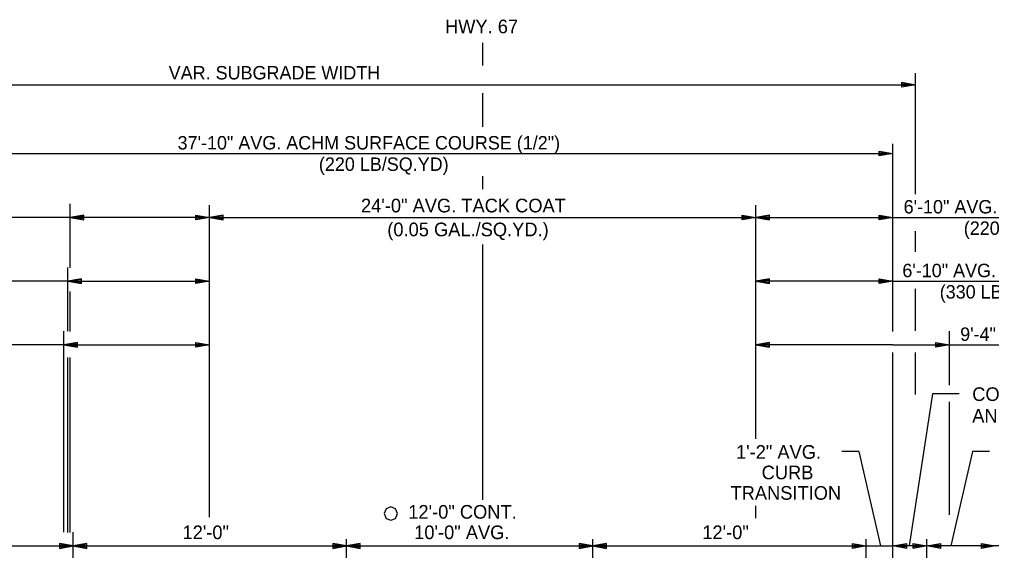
# Model space of a CAD drawing. Extents: x 1001270 to 1003428, y 1840152 to 1842912.
# Drawn here: x 1001329.17 to 1001371.87, y 1842408.18 to 1842431.52 of the extents above; entities that cross this region are included whole.
import ezdxf

# ---------------------------------------------------------------- set-up
doc = ezdxf.new("R2010")
doc.units = 0
doc.layers.add('19', color=7, linetype='Continuous')

msp = doc.modelspace()

# ---------------------------------------------------------------- linework, layer by layer
at = {"layer": '19'}
for p, q in [((1001349.525, 1842429.504), (1001349.525, 1842430.496)), ((1001367.925, 1842428.549), (1001367.925, 1842428.759)), ((1001367.925, 1842428.759), (1001368.525, 1842428.654)), ((1001368.525, 1842423.842), (1001368.525, 1842429.157)), ((1001312.371, 1842428.654), (1001368.525, 1842428.654)), ((1001367.925, 1842428.704), (1001368.365, 1842428.669)), ((1001368.525, 1842428.654), (1001367.925, 1842428.549)), ((1001368.365, 1842428.639), (1001367.925, 1842428.599)), ((1001349.525, 1842426.802), (1001349.525, 1842428.285)), ((1001367.525, 1842417.802), (1001367.525, 1842426.048)), ((1001323.525, 1842425.627), (1001367.525, 1842425.627)), ((1001366.925, 1842425.522), (1001366.925, 1842425.732)), ((1001366.925, 1842425.732), (1001367.525, 1842425.627)), ((1001366.925, 1842425.677), (1001367.365, 1842425.642)), ((1001367.525, 1842425.627), (1001366.925, 1842425.522)), ((1001367.365, 1842425.612), (1001366.925, 1842425.572)), ((1001349.525, 1842424.065), (1001349.525, 1842424.627)), ((1001331.395, 1842420.608), (1001331.395, 1842423.42)), ((1001337.518, 1842409.645), (1001337.518, 1842423.353)), ((1001361.518, 1842413.084), (1001361.518, 1842423.353)), ((1001331.395, 1842422.82), (1001311.553, 1842422.82)), ((1001331.995, 1842422.925), (1001331.395, 1842422.82)), ((1001331.395, 1842422.82), (1001331.995, 1842422.715)), ((1001337.518, 1842422.82), (1001331.395, 1842422.82)), ((1001331.995, 1842422.87), (1001331.555, 1842422.835)), ((1001331.555, 1842422.805), (1001331.995, 1842422.765)), ((1001331.995, 1842422.715), (1001331.995, 1842422.925)), ((1001336.918, 1842422.715), (1001336.918, 1842422.925)), ((1001336.918, 1842422.925), (1001337.518, 1842422.82)), ((1001336.918, 1842422.87), (1001337.358, 1842422.835)), ((1001337.518, 1842422.82), (1001336.918, 1842422.715)), ((1001337.358, 1842422.805), (1001336.918, 1842422.765)), ((1001338.118, 1842422.923), (1001337.518, 1842422.819)), ((1001337.518, 1842422.819), (1001361.518, 1842422.819)), ((1001337.518, 1842422.819), (1001338.118, 1842422.713)), ((1001338.118, 1842422.868), (1001337.678, 1842422.834)), ((1001337.678, 1842422.804), (1001338.118, 1842422.763)), ((1001338.118, 1842422.713), (1001338.118, 1842422.923)), ((1001360.918, 1842422.713), (1001360.918, 1842422.923)), ((1001360.918, 1842422.923), (1001361.518, 1842422.819)), ((1001360.918, 1842422.868), (1001361.358, 1842422.834)), ((1001361.518, 1842422.819), (1001360.918, 1842422.713)), ((1001361.358, 1842422.804), (1001360.918, 1842422.763)), ((1001362.118, 1842422.923), (1001361.518, 1842422.818)), ((1001361.518, 1842422.819), (1001367.525, 1842422.819)), ((1001361.518, 1842422.818), (1001362.118, 1842422.713)), ((1001362.118, 1842422.868), (1001361.678, 1842422.833)), ((1001361.678, 1842422.803), (1001362.118, 1842422.763)), ((1001362.118, 1842422.713), (1001362.118, 1842422.923)), ((1001366.925, 1842422.713), (1001366.925, 1842422.923)), ((1001366.925, 1842422.923), (1001367.525, 1842422.819)), ((1001366.925, 1842422.868), (1001367.365, 1842422.834)), ((1001367.525, 1842422.819), (1001366.925, 1842422.713)), ((1001367.365, 1842422.804), (1001366.925, 1842422.763)), ((1001367.525, 1842422.819), (1001387.148, 1842422.819)), ((1001368.525, 1842421.308), (1001368.525, 1842422.215)), ((1001349.525, 1842410.413), (1001349.525, 1842421.628)), ((1001331.286, 1842417.821), (1001331.286, 1842420.62)), ((1001331.286, 1842420.02), (1001311.553, 1842420.02)), ((1001331.886, 1842420.125), (1001331.286, 1842420.02)), ((1001331.286, 1842420.02), (1001331.886, 1842419.915)), ((1001331.286, 1842420.02), (1001337.518, 1842420.02)), ((1001331.886, 1842420.07), (1001331.446, 1842420.035)), ((1001331.446, 1842420.005), (1001331.886, 1842419.965)), ((1001331.886, 1842419.915), (1001331.886, 1842420.125)), ((1001336.918, 1842419.915), (1001336.918, 1842420.125)), ((1001336.918, 1842420.125), (1001337.518, 1842420.02)), ((1001336.918, 1842420.07), (1001337.358, 1842420.035)), ((1001337.518, 1842420.02), (1001336.918, 1842419.915)), ((1001337.358, 1842420.005), (1001336.918, 1842419.965)), ((1001362.118, 1842420.124), (1001361.518, 1842420.019)), ((1001361.518, 1842420.019), (1001362.118, 1842419.914)), ((1001367.525, 1842420.019), (1001361.518, 1842420.019)), ((1001362.118, 1842420.069), (1001361.678, 1842420.034)), ((1001361.678, 1842420.004), (1001362.118, 1842419.964)), ((1001362.118, 1842419.914), (1001362.118, 1842420.124)), ((1001366.925, 1842419.914), (1001366.925, 1842420.124)), ((1001366.925, 1842420.124), (1001367.525, 1842420.019)), ((1001366.925, 1842420.069), (1001367.365, 1842420.034)), ((1001367.525, 1842420.019), (1001366.925, 1842419.914)), ((1001367.365, 1842420.004), (1001366.925, 1842419.964)), ((1001367.525, 1842420.019), (1001385.272, 1842420.019)), ((1001331.395, 1842417.808), (1001331.395, 1842419.568)), ((1001368.525, 1842417.83), (1001368.525, 1842419.677)), ((1001331.113, 1842408.987), (1001331.113, 1842417.82)), ((1001370.025, 1842415.447), (1001370.025, 1842417.819)), ((1001331.113, 1842417.22), (1001310.964, 1842417.22)), ((1001331.713, 1842417.325), (1001331.113, 1842417.22)), ((1001331.113, 1842417.22), (1001331.713, 1842417.115)), ((1001331.113, 1842417.22), (1001337.518, 1842417.22)), ((1001331.713, 1842417.27), (1001331.273, 1842417.235)), ((1001331.713, 1842417.115), (1001331.713, 1842417.325)), ((1001336.918, 1842417.115), (1001336.918, 1842417.325)), ((1001336.918, 1842417.325), (1001337.518, 1842417.22)), ((1001336.918, 1842417.27), (1001337.358, 1842417.235)), ((1001337.518, 1842417.22), (1001336.918, 1842417.115)), ((1001362.118, 1842417.323), (1001361.518, 1842417.219)), ((1001361.518, 1842417.219), (1001362.118, 1842417.113)), ((1001367.525, 1842417.219), (1001361.518, 1842417.219)), ((1001362.118, 1842417.268), (1001361.678, 1842417.234)), ((1001362.118, 1842417.113), (1001362.118, 1842417.323)), ((1001367.525, 1842417.219), (1001388.085, 1842417.219)), ((1001369.425, 1842417.113), (1001369.425, 1842417.323)), ((1001369.425, 1842417.323), (1001370.025, 1842417.219)), ((1001369.425, 1842417.268), (1001369.865, 1842417.234)), ((1001370.025, 1842417.219), (1001369.425, 1842417.113)), ((1001331.273, 1842417.205), (1001331.713, 1842417.165)), ((1001337.358, 1842417.205), (1001336.918, 1842417.165)), ((1001361.678, 1842417.204), (1001362.118, 1842417.163)), ((1001367.525, 1842399.879), (1001367.525, 1842416.878)), ((1001368.525, 1842415.031), (1001368.525, 1842416.878)), ((1001369.865, 1842417.204), (1001369.425, 1842417.163)), ((1001331.286, 1842408.972), (1001331.286, 1842416.665)), ((1001331.395, 1842408.972), (1001331.395, 1842416.665)), ((1001369.265, 1842415.07), (1001368.251, 1842408.378)), ((1001370.444, 1842415.07), (1001369.265, 1842415.07)), ((1001370.025, 1842409.747), (1001370.025, 1842414.716)), ((1001366.038, 1842412.535), (1001365.294, 1842412.535)), ((1001366.038, 1842412.535), (1001366.994, 1842408.378)), ((1001371.029, 1842412.535), (1001370.073, 1842408.378)), ((1001371.773, 1842412.535), (1001371.029, 1842412.535)), ((1001361.518, 1842409.603), (1001361.518, 1842410.141)), ((1001331.525, 1842397.288), (1001331.525, 1842408.978)), ((1001323.525, 1842408.378), (1001331.525, 1842408.378)), ((1001330.925, 1842408.483), (1001330.925, 1842408.273)), ((1001331.525, 1842408.378), (1001330.925, 1842408.483)), ((1001331.365, 1842408.393), (1001330.925, 1842408.428)), ((1001330.925, 1842408.273), (1001331.525, 1842408.378)), ((1001330.925, 1842408.323), (1001331.365, 1842408.363)), ((1001332.125, 1842408.483), (1001331.525, 1842408.378)), ((1001331.525, 1842408.378), (1001332.125, 1842408.273)), ((1001331.525, 1842408.378), (1001343.525, 1842408.378)), ((1001332.125, 1842408.428), (1001331.685, 1842408.393)), ((1001331.685, 1842408.363), (1001332.125, 1842408.323)), ((1001332.125, 1842408.273), (1001332.125, 1842408.483)), ((1001342.925, 1842408.483), (1001342.925, 1842408.273)), ((1001343.525, 1842408.378), (1001342.925, 1842408.483)), ((1001343.365, 1842408.393), (1001342.925, 1842408.428)), ((1001342.925, 1842408.273), (1001343.525, 1842408.378)), ((1001342.925, 1842408.323), (1001343.365, 1842408.363)), ((1001343.525, 1842398.086), (1001343.525, 1842408.678)), ((1001344.125, 1842408.483), (1001343.525, 1842408.378)), ((1001343.525, 1842408.378), (1001344.125, 1842408.273)), ((1001343.525, 1842408.378), (1001355.525, 1842408.378)), ((1001344.125, 1842408.428), (1001343.685, 1842408.393)), ((1001343.685, 1842408.363), (1001344.125, 1842408.323)), ((1001344.125, 1842408.273), (1001344.125, 1842408.483)), ((1001353.758, 1842408.483), (1001353.758, 1842408.273)), ((1001354.358, 1842408.378), (1001353.758, 1842408.483)), ((1001354.198, 1842408.393), (1001353.758, 1842408.428)), ((1001353.758, 1842408.273), (1001354.358, 1842408.378)), ((1001353.758, 1842408.323), (1001354.198, 1842408.363)), ((1001354.358, 1842403.753), (1001354.358, 1842408.678)), ((1001354.958, 1842408.483), (1001354.358, 1842408.378)), ((1001354.358, 1842408.378), (1001354.958, 1842408.273)), ((1001354.958, 1842408.428), (1001354.518, 1842408.393)), ((1001354.518, 1842408.363), (1001354.958, 1842408.323)), ((1001354.958, 1842408.273), (1001354.958, 1842408.483)), ((1001355.525, 1842408.378), (1001367.525, 1842408.378)), ((1001365.758, 1842408.273), (1001365.758, 1842408.483)), ((1001365.758, 1842408.483), (1001366.358, 1842408.378)), ((1001365.758, 1842408.428), (1001366.198, 1842408.393)), ((1001366.358, 1842408.378), (1001365.758, 1842408.273)), ((1001366.198, 1842408.363), (1001365.758, 1842408.323)), ((1001366.358, 1842400.279), (1001366.358, 1842408.678)), ((1001367.525, 1842408.378), (1001368.125, 1842408.483)), ((1001377.025, 1842408.378), (1001367.525, 1842408.378)), ((1001368.125, 1842408.273), (1001367.525, 1842408.378)), ((1001367.685, 1842408.393), (1001368.125, 1842408.428)), ((1001368.125, 1842408.323), (1001367.685, 1842408.363)), ((1001368.125, 1842408.483), (1001368.125, 1842408.273)), ((1001368.425, 1842408.273), (1001368.425, 1842408.483)), ((1001368.425, 1842408.483), (1001369.025, 1842408.378)), ((1001368.425, 1842408.428), (1001368.865, 1842408.393)), ((1001369.025, 1842408.378), (1001368.425, 1842408.273)), ((1001368.865, 1842408.363), (1001368.425, 1842408.323)), ((1001369.025, 1842400.28), (1001369.025, 1842408.678)), ((1001369.025, 1842408.378), (1001369.625, 1842408.483)), ((1001369.625, 1842408.273), (1001369.025, 1842408.378)), ((1001369.185, 1842408.393), (1001369.625, 1842408.428)), ((1001369.625, 1842408.323), (1001369.185, 1842408.363)), ((1001369.625, 1842408.483), (1001369.625, 1842408.273)), ((1001371.425, 1842408.273), (1001371.425, 1842408.483)), ((1001371.425, 1842408.483), (1001372.025, 1842408.378)), ((1001371.425, 1842408.428), (1001371.865, 1842408.393)), ((1001372.025, 1842408.378), (1001371.425, 1842408.273)), ((1001371.865, 1842408.363), (1001371.425, 1842408.323))]:
    msp.add_line(p, q, dxfattribs=at)
msp.add_lwpolyline([(1001345.688, 1842409.592), (1001345.775, 1842409.802), (1001345.688, 1842410.012), (1001345.478, 1842410.099), (1001345.268, 1842410.012), (1001345.181, 1842409.802), (1001345.268, 1842409.592), (1001345.478, 1842409.505), (1001345.688, 1842409.592)], dxfattribs=at)

# ---------------------------------------------------------------- texts
for s, height, p in [('HWY. 67', 0.6, (1001347.858, 1842430.913)), ('VAR. SUBGRADE WIDTH', 0.59001, (1001335.721, 1842428.884)), ('37\'-10" AVG. ACHM SURFACE COURSE (1/2")', 0.59001, (1001336.112, 1842425.805)), ('(220 LB/SQ.YD)', 0.59001, (1001342.318, 1842424.865)), ('6\'-10" AVG. ACHM SURFACE COURSE (1/2")', 0.59001, (1001368.004, 1842422.993)), ('(220 LB/SQ.YD) & TACK COAT', 0.59001, (1001370.645, 1842422.053)), ('6\'-10" AVG. ACHM BINDER COURSE (1")', 0.59001, (1001367.947, 1842420.193)), ('(330 LB/SQ.YD) & TACK COAT', 0.59001, (1001369.589, 1842419.253)), ('9\'-4" AVG. ACHM BASE COURSE (1 1/2")', 0.59001, (1001370.487, 1842417.393)), ('1\'-2" AVG.', 0.6, (1001360.639, 1842412.209)), ('CURB', 0.6, (1001361.766, 1842411.309)), ('TRANSITION', 0.6, (1001360.4, 1842410.409)), ('12\'-0" CONT.', 0.6, (1001346.245, 1842409.578)), ('12\'-0"', 0.6, (1001336.327, 1842408.678)), ('10\'-0" AVG.', 0.6, (1001346.505, 1842408.678)), ('12\'-0"', 0.6, (1001359.16, 1842408.678))]:
    msp.add_text(s, height=height, dxfattribs=at).set_placement(p)
for s, p in [('24\'-0" AVG. TACK COAT', (1001344.168, 1842423.041)), ('(0.05 GAL./SQ.YD.)', (1001345.323, 1842421.991)), ('CONCRETE COMBINATION CURB', (1001371.016, 1842414.751)), ('AND GUTTER (TYPE A) (1\'-6")', (1001371.016, 1842413.801))]:
    msp.add_text(s, height=0.6, rotation=360, dxfattribs=at).set_placement(p)

doc.saveas('drawing.dxf')
